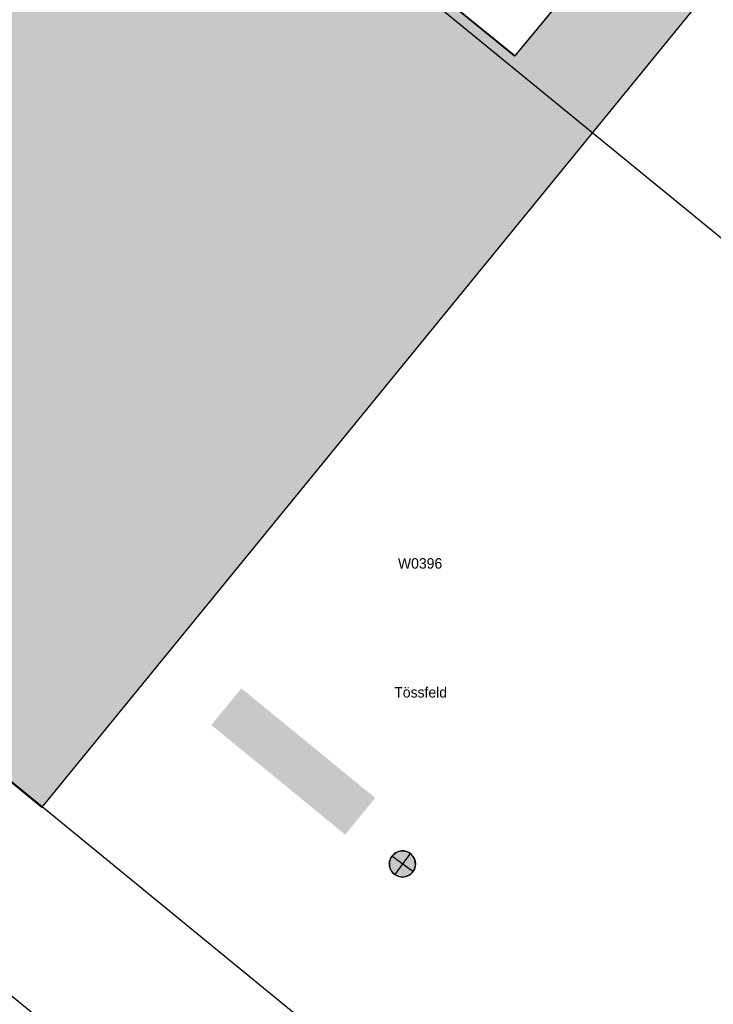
# Model space of a CAD drawing. Header units: metres. Extents: x 2695560 to 2696939, y 1260491 to 1262050.
# Tile 436 of 656: x 2696029 to 2696049, y 1260973 to 1261001. Entities that reach past the tile are written whole.
import ezdxf

# ---------------------------------------------------------------- set-up
doc = ezdxf.new("R2010")
doc.units = ezdxf.units.M
doc.linetypes.add('AUSGEZOGEN', pattern=[0])
for name, color, linetype in [('XR$1$AV_Flächen (EO)', 7, 'AUSGEZOGEN'), ('XR$1$AV_Gebäudeflächen ut.', 7, 'AUSGEZOGEN'), ('XR$1$AV_Linien (BB)', 7, 'AUSGEZOGEN'), ('XR$1$EW_LK_Knoten', 1, 'AUSGEZOGEN'), ('XR$1$PFEW', 255, 'AUSGEZOGEN'), ('XR$1$RP_Abstandslinie', 7, 'AUSGEZOGEN')]:
    doc.layers.add(name, color=color, linetype=linetype)
doc.layers.add('XR$2$ELE-Flaeche-oberirdisch', color=1, linetype='AUSGEZOGEN', lineweight=18)
doc.layers.add('XR$2$WEI-Text', color=59, linetype='AUSGEZOGEN', lineweight=18)
doc.styles.add('TXT', font='txt')

# ---------------------------------------------------------------- blocks, each defined once
blk = doc.blocks.new('BEWLP2549_S')
at = {"layer": 'XR$1$PFEW', "transparency": 33554687}
blk.add_hatch(color=7, dxfattribs=at).paths.add_polyline_path([(0.5, 0), (0.49, 0.101), (0.459, 0.197), (0.41, 0.286), (0.344, 0.362), (0.264, 0.424), (0.174, 0.469), (0.076, 0.494), (-0.025, 0.499), (-0.125, 0.484), (-0.22, 0.449), (-0.306, 0.395), (-0.379, 0.326), (-0.437, 0.243), (-0.477, 0.15), (-0.497, 0.051), (-0.497, -0.051), (-0.477, -0.15), (-0.437, -0.243), (-0.379, -0.326), (-0.306, -0.395), (-0.22, -0.449), (-0.125, -0.484), (-0.025, -0.499), (0.076, -0.494), (0.174, -0.469), (0.264, -0.424), (0.344, -0.362), (0.41, -0.286), (0.459, -0.197), (0.49, -0.101)])
at = {"color": 1, "transparency": 33554687}
for p, q in [((0.354, -0.354), (-0.354, 0.354)), ((-0.354, -0.354), (0.354, 0.354))]:
    blk.add_line(p, q, dxfattribs=at)
for start, end in [(91.3809, 268.6191), (268.6191, 91.3809)]:
    blk.add_arc((0, 0), 0.5, start, end, dxfattribs=at)
at = {"layer": 'XR$1$PFEW', "transparency": 33554687}
blk.add_circle((0, 0), 0.5, dxfattribs=at)

msp = doc.modelspace()

# ---------------------------------------------------------------- hatches: boundary and pattern name
at = {"transparency": 33554687}
msp.add_hatch(color=7, dxfattribs=at).paths.add_polyline_path([(2696035.382, 1260981.954), (2696034.52, 1260980.9), (2696038.366, 1260977.75), (2696039.228, 1260978.804)])
at = {"layer": 'XR$1$AV_Gebäudeflächen ut.', "true_color": 0xf5f5f5, "transparency": 33554687}
msp.add_hatch(color=7, dxfattribs=at).paths.add_polyline_path([(2696026.315, 1261022.095), (2696025.308, 1261020.861), (2696027.872, 1261018.75), (2696024.727, 1261014.861), (2696022.144, 1261016.988), (2696019.606, 1261013.884), (2696018.341, 1261014.931), (2696018.183, 1261015.062), (2696015.255, 1261011.495), (2696015.425, 1261011.358), (2696018.965, 1261008.447), (2696011.563, 1260999.389), (2696011.619, 1260999.329), (2696008.615, 1260995.787), (2696008.699, 1260995.719), (2696017.575, 1260988.412), (2696013.15, 1260983.024), (2696015.166, 1260981.392), (2696019.594, 1260986.784), (2696023.079, 1260983.96), (2696020.63, 1260981.001), (2696024.165, 1260978.064), (2696026.63, 1260981.004), (2696029.656, 1260978.535), (2696048.599, 1261001.762), (2696046.216, 1261003.729), (2696043.235, 1261000.125), (2696034.638, 1261007.115), (2696039.676, 1261013.27), (2696038.05, 1261014.602), (2696034.789, 1261010.654), (2696031.723, 1261013.149), (2696033.935, 1261015.868)])

# ---------------------------------------------------------------- linework, layer by layer
at = {"layer": 'XR$1$AV_Flächen (EO)', "color": 7, "linetype": 'AUSGEZOGEN', "transparency": 33554687}
for points in [[(2696018.965, 1261008.447), (2696011.563, 1260999.389), (2696011.619, 1260999.329), (2696008.615, 1260995.787), (2696008.699, 1260995.719), (2696017.575, 1260988.412), (2696013.15, 1260983.024), (2696015.166, 1260981.392), (2696019.594, 1260986.784), (2696023.079, 1260983.96), (2696020.63, 1260981.001), (2696024.165, 1260978.064), (2696026.63, 1260981.004), (2696029.656, 1260978.535), (2696048.599, 1261001.762)], [(2696046.216, 1261003.729), (2696043.235, 1261000.125), (2696034.638, 1261007.115)]]:
    msp.add_lwpolyline(points, dxfattribs=at)
at = {"layer": 'XR$1$AV_Linien (BB)', "color": 7, "linetype": 'AUSGEZOGEN', "transparency": 33554687}
for points in [[(2696059.461, 1260992.928), (2696056.307, 1260989.058), (2696027.584, 1261012.546), (2696030.735, 1261016.422)], [(2696039.876, 1260961.167), (2696039.905, 1260961.204), (2696041.262, 1260962.899), (2696040.97, 1260963.138), (2696001.993, 1260995.026), (2696001.793, 1260994.793), (2696000.606, 1260993.412), (2696000.549, 1260993.346)]]:
    msp.add_lwpolyline(points, dxfattribs=at)
at = {"layer": 'XR$1$RP_Abstandslinie', "color": 7, "linetype": 'AUSGEZOGEN', "transparency": 33554687}
msp.add_lwpolyline([(2696004.507, 1260999.152), (2696046.551, 1260964.715), (2696044.011, 1260961.482), (2696054.134, 1260953.53), (2696053.802, 1260953.108), (2696055.902, 1260951.473), (2696056.314, 1260951.998), (2696063.802, 1260946.116), (2696065.938, 1260948.836), (2696085.272, 1260933), (2696080.907, 1260927.611), (2696089.661, 1260920.45), (2696094.023, 1260925.832), (2696108.627, 1260913.871)], dxfattribs=at)
at = {"layer": 'XR$2$ELE-Flaeche-oberirdisch', "transparency": 33554687}
for points in [[(2696018.961, 1261008.446), (2696011.559, 1260999.388), (2696011.615, 1260999.328), (2696008.611, 1260995.786), (2696017.515, 1260988.457), (2696017.338, 1260988.235), (2696019.44, 1260986.513), (2696019.635, 1260986.756), (2696023.074, 1260983.959), (2696019.978, 1260980.219), (2696023.535, 1260977.317), (2696026.625, 1260981.003), (2696029.651, 1260978.534), (2696048.594, 1261001.76)], [(2696046.211, 1261003.727), (2696043.23, 1261000.123), (2696034.687, 1261007.07)]]:
    msp.add_lwpolyline(points, dxfattribs=at)

# ---------------------------------------------------------------- block references
at = {"layer": 'XR$1$EW_LK_Knoten', "color": 1, "linetype": 'AUSGEZOGEN', "lineweight": -3, "transparency": 33554687, "xscale": 0.7499999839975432, "yscale": 0.7499999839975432, "rotation": 99.13680000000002}
msp.add_blockref('BEWLP2549_S', (2696040.009, 1260976.907), dxfattribs=at)

# ---------------------------------------------------------------- texts
at = {"layer": 'XR$2$WEI-Text', "transparency": 33554687, "char_height": 0.3, "attachment_point": 7, "style": 'TXT'}
for s, insert, width in [('\\W1.00;W0396', (2696039.882, 1260985.39), 1.48333), ('\\W1.00;Tössfeld', (2696039.776, 1260981.686), 2.34048)]:
    msp.add_mtext(s, dxfattribs=dict(at, insert=insert, width=width))

doc.saveas('drawing.dxf')
